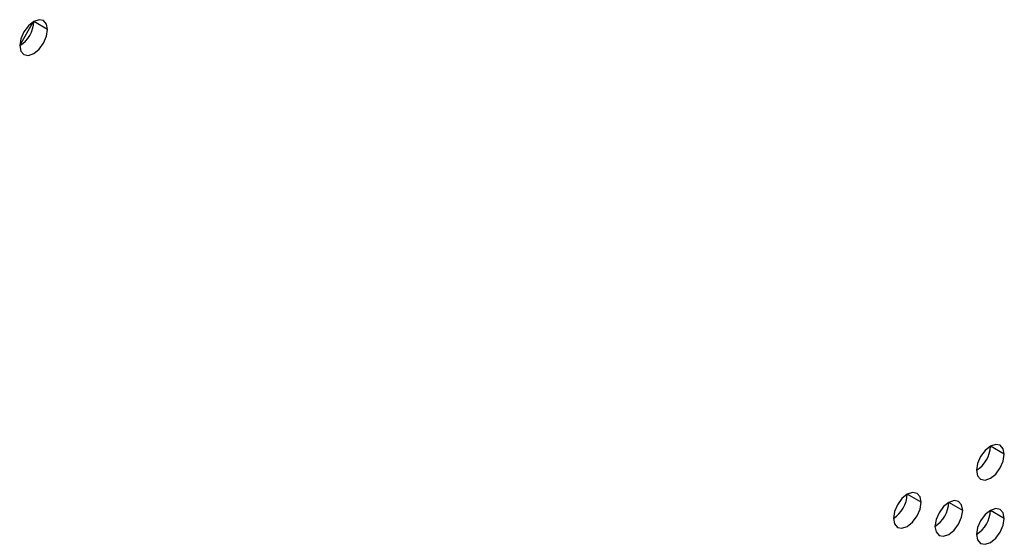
# Model space of a CAD drawing. Header units: millimetres. Extents: x 0 to 1118, y 0 to 864.
# Tile 316 of 397: x 993.43 to 998.45, y 699.49 to 702.13. Entities that reach past the tile are written whole.
import ezdxf

# ---------------------------------------------------------------- set-up
doc = ezdxf.new("R2010")
doc.units = ezdxf.units.MM

msp = doc.modelspace()

# ---------------------------------------------------------------- linework, layer by layer
at = {"color": 7, "linetype": 'Continuous', "lineweight": 25}
for p, q in [((993.4339, 702.0014), (993.5039, 702.1226)), ((993.5753, 702.0822), (993.5046, 702.123)), ((998.4544, 699.9179), (998.3837, 699.9587)), ((998.0301, 699.673), (997.9594, 699.7138)), ((998.2422, 699.6321), (998.1715, 699.6729)), ((998.4544, 699.5913), (998.3837, 699.6321))]:
    msp.add_line(p, q, dxfattribs=at)
at = {"color": 7, "linetype": 'Continuous', "lineweight": 25, "flags": 128}
for points in [[(993.5753, 702.0822), (993.57, 702.1103), (993.5546, 702.128), (993.5317, 702.1324), (993.5046, 702.123), (993.4776, 702.1012), (993.4546, 702.0702), (993.4393, 702.0349), (993.4339, 702.0005)], [(993.4339, 702.0005), (993.4393, 701.9724), (993.4546, 701.9547), (993.4776, 701.9503), (993.5046, 701.9597), (993.5317, 701.9815), (993.5546, 702.0125), (993.57, 702.0478), (993.5753, 702.0822)], [(998.4544, 699.9179), (998.449, 699.946), (998.4337, 699.9637), (998.4107, 699.9681), (998.3837, 699.9587), (998.3566, 699.9369), (998.3337, 699.9059), (998.3183, 699.8706), (998.313, 699.8362)], [(998.313, 699.8362), (998.3183, 699.8081), (998.3337, 699.7905), (998.3566, 699.786), (998.3837, 699.7954), (998.4107, 699.8172), (998.4337, 699.8482), (998.449, 699.8835), (998.4544, 699.9179)], [(998.0301, 699.673), (998.0247, 699.7011), (998.0094, 699.7187), (997.9865, 699.7232), (997.9594, 699.7138), (997.9323, 699.692), (997.9094, 699.661), (997.8941, 699.6257), (997.8887, 699.5913)], [(997.8887, 699.5913), (997.8941, 699.5632), (997.9094, 699.5455), (997.9323, 699.5411), (997.9594, 699.5505), (997.9865, 699.5723), (998.0094, 699.6033), (998.0247, 699.6386), (998.0301, 699.673)], [(998.2422, 699.6321), (998.2369, 699.6603), (998.2215, 699.6779), (998.1986, 699.6823), (998.1715, 699.6729), (998.1445, 699.6511), (998.1215, 699.6202), (998.1062, 699.5848), (998.1008, 699.5505)], [(998.1008, 699.5505), (998.1062, 699.5223), (998.1215, 699.5047), (998.1445, 699.5002), (998.1715, 699.5096), (998.1986, 699.5315), (998.2215, 699.5624), (998.2369, 699.5978), (998.2422, 699.6321)], [(998.4544, 699.5913), (998.449, 699.6194), (998.4337, 699.637), (998.4107, 699.6415), (998.3837, 699.6321), (998.3566, 699.6103), (998.3337, 699.5793), (998.3183, 699.544), (998.313, 699.5096)], [(998.313, 699.5096), (998.3183, 699.4815), (998.3337, 699.4638), (998.3566, 699.4594), (998.3837, 699.4688), (998.4107, 699.4906), (998.4337, 699.5216), (998.449, 699.5569), (998.4544, 699.5913)]]:
    msp.add_lwpolyline(points, dxfattribs=at)
at = {"color": 7, "linetype": 'Continuous', "lineweight": 25}
for centre, radius, start, end in [((993.355, 702.1278), 0.1497, 301.4808, 358.1635), ((998.2301, 699.9657), 0.1537, 302.6055, 357.3945), ((997.8059, 699.7208), 0.1537, 302.6055, 357.3945), ((998.018, 699.6799), 0.1537, 302.6055, 357.3945), ((998.2301, 699.6391), 0.1537, 302.6055, 357.3945)]:
    msp.add_arc(centre, radius, start, end, dxfattribs=at)

doc.saveas('drawing.dxf')
